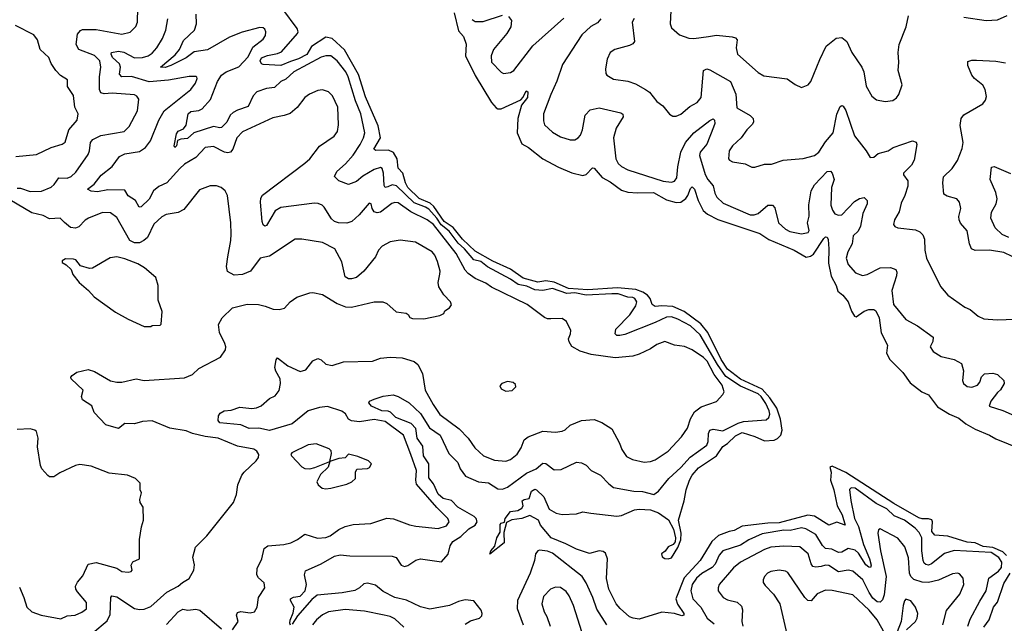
# Model space of a CAD drawing. Extents: x 2087054 to 2277909, y 548907 to 753496.
# Tile 305 of 444: x 2185760 to 2191887, y 681564 to 685320. Entities that reach past the tile are written whole.
import ezdxf

# ---------------------------------------------------------------- set-up
doc = ezdxf.new("R2010")
doc.units = 0

msp = doc.modelspace()

# ---------------------------------------------------------------- linework, layer by layer
at = {"layer": '0CON20XD'}
for points in [[(2185745, 684272.5), (2185765, 684271.2), (2185825, 684250.8), (2185895, 684252.7), (2185955, 684278.9), (2185974.6, 684295.4), (2186004, 684336), (2186055, 684334.7), (2186080.6, 684345), (2186109.3, 684370.7), (2186185, 684481.1), (2186194.7, 684505), (2186201.2, 684555), (2186214.4, 684575), (2186265, 684600.4), (2186409.2, 684625), (2186441.9, 684655), (2186493.6, 684753.6), (2186500.6, 684825), (2186489.2, 684845), (2186475, 684853.1), (2186335, 684863.3), (2186285, 684859.1), (2186264.4, 684865), (2186256.6, 684885), (2186257.2, 684965), (2186265.6, 685025.6), (2186258.2, 685065), (2186225, 685096.7), (2186127.5, 685135), (2186112.1, 685165), (2186119.7, 685230.3), (2186137.6, 685252.4), (2186151.4, 685258.6), (2186235, 685259.4), (2186395, 685230.6), (2186448.3, 685241.7), (2186483, 685277), (2186492.5, 685305), (2186495.5, 685395)], [(2188053.7, 682883.6), (2188014, 682885), (2187950, 682915), (2187933.3, 682935), (2187936.7, 682945), (2187965, 682959.4), (2188022.1, 682977.9), (2188084.3, 682985.7), (2188115, 682975.4), (2188184.3, 682935), (2188255, 682870), (2188310.1, 682780.1), (2188376.5, 682735), (2188430.6, 682620.6), (2188486, 682565), (2188501.8, 682525), (2188535, 682478.8), (2188615, 682444.7), (2188677.8, 682437.8), (2188735, 682401.1), (2188765, 682399.3), (2188795, 682410.2), (2188913.1, 682496.9), (2188974.8, 682525.2), (2189015, 682560.6), (2189035, 682558.5), (2189085, 682519.6), (2189129.7, 682520.3), (2189225, 682565.5), (2189255, 682563.1), (2189285, 682546.9), (2189317.1, 682515), (2189375, 682485.5), (2189425, 682430.9), (2189455, 682409.5), (2189582.5, 682385), (2189635, 682383.5), (2189705.3, 682364.7), (2189734.4, 682385), (2189798.8, 682465), (2189875, 682532.5), (2189932.5, 682597.5), (2190035, 682672.7), (2190043.6, 682695), (2190045.6, 682744.4), (2190055, 682765.4), (2190075, 682771.1), (2190135, 682761.9), (2190230, 682810), (2190265, 682820.3), (2190405, 682829.1), (2190422.7, 682845), (2190427.8, 682865), (2190424.7, 682885.3), (2190402.1, 682932.1), (2190375, 682974.5), (2190355, 682991.6), (2190245, 683039.8), (2190155, 683099.5), (2190103.3, 683173.3), (2189995, 683359.5), (2189933.8, 683415), (2189855, 683456.7), (2189815, 683470.2), (2189785, 683469.7), (2189715, 683436.1), (2189525, 683361.8), (2189495, 683353.9), (2189475, 683355.6), (2189465.5, 683365.5), (2189470.4, 683395), (2189556, 683484), (2189595, 683538.9), (2189599.4, 683565), (2189586.8, 683585), (2189575, 683590.8), (2189545, 683593.5), (2189485, 683613.1), (2189444.9, 683614.9), (2189285, 683605.9), (2189215, 683620.7), (2189165, 683616.6), (2189075, 683646.2), (2189014.5, 683635.5), (2188965, 683639.1), (2188915, 683662.2), (2188862.5, 683672.5), (2188815, 683704.8), (2188672, 683782), (2188629.7, 683815), (2188585, 683826.3), (2188527.3, 683895), (2188489.1, 683929.1), (2188433.1, 684005), (2188383.2, 684043.2), (2188355.5, 684085), (2188305, 684141), (2188285, 684154.2), (2188215, 684180), (2188105, 684286.2), (2188077.7, 684292.3), (2188050.3, 684279.7), (2188035, 684276.5), (2188027.4, 684287.4), (2188024.8, 684364.8), (2188015, 684394), (2188005, 684400), (2187965, 684388.2), (2187894.4, 684345.6), (2187855, 684312.9), (2187805, 684294.5), (2187745, 684317.5), (2187718, 684345), (2187733.1, 684375), (2187787.6, 684422.4), (2187835, 684477.8), (2187877.6, 684542.4), (2187899.7, 684585), (2187907.2, 684615), (2187882.4, 684735), (2187850, 684815), (2187804.7, 684965), (2187789.4, 684995), (2187735, 685064.5), (2187695, 685095.6), (2187665, 685095.4), (2187635, 685086.1), (2187465.3, 684994.7), (2187415, 684949.3), (2187384.4, 684935), (2187345, 684898.9), (2187295, 684891.8), (2187235, 684871.9), (2187213.6, 684846.4), (2187181.1, 684778.9), (2187115, 684757.8), (2187087.8, 684742.2), (2187070.5, 684725), (2187048.3, 684681.7), (2187015, 684649.3), (2187005, 684646.7), (2186965, 684656.4), (2186844.4, 684615.6), (2186805, 684580.7), (2186762.6, 684577.4), (2186742.3, 684567.7), (2186735.6, 684535), (2186724.4, 684524.4), (2186721.4, 684535), (2186735, 684610), (2186745, 684625.4), (2186778.3, 684641.7), (2186795, 684664.4), (2186807.5, 684735), (2186825, 684749.4), (2186875.3, 684754.7), (2186895, 684765.5), (2186947.3, 684822.7), (2186991.2, 684935), (2187015.2, 684974.8), (2187045, 684994.7), (2187124.1, 685025.9), (2187180.6, 685089.4), (2187210.3, 685149.7), (2187275, 685200), (2187288.6, 685221.4), (2187290.6, 685245), (2187285, 685261.2), (2187275, 685270), (2187255, 685272.5), (2187145, 685243.4), (2187065, 685212.3), (2186928.1, 685131.9), (2186845, 685119.2), (2186795, 685083.1), (2186700.6, 685035), (2186665, 685021.7), (2186636, 685025), (2186727.6, 685102.4), (2186753.8, 685135), (2186779.5, 685190.5), (2186847.5, 685255), (2186860.4, 685295), (2186858.9, 685355)], [(2191901.4, 681985), (2191877.9, 682007.8), (2191815, 682034.6), (2191755, 682041), (2191705, 682064.2), (2191655, 682067.7), (2191535, 682106.7), (2191455, 682111.8), (2191436.3, 682135), (2191441.2, 682195), (2191436.9, 682206.9), (2191415, 682214.6), (2191376.5, 682213.5), (2191355, 682220), (2191199.4, 682309.4), (2190901.3, 682501.3), (2190815, 682540.6), (2190801.9, 682535), (2190809.6, 682505), (2190806, 682455), (2190826.5, 682393.5), (2190846.2, 682295), (2190877.7, 682237.7), (2190896.7, 682173.3), (2190845, 682192.7), (2190795, 682173.8), (2190705, 682229.5), (2190665, 682236.4), (2190485, 682189), (2190415, 682187.3), (2190255, 682169), (2190205, 682140.6), (2190175, 682135.3), (2190109.5, 682110.5), (2190066.4, 682073.6), (2189994.2, 681955), (2189895, 681845.8), (2189842.1, 681715), (2189853.2, 681683.2), (2189892.4, 681625), (2189892, 681615), (2189880.5, 681609.5), (2189835, 681623.8), (2189755, 681632.7), (2189615, 681590), (2189576.7, 681595), (2189555, 681604.4), (2189496.4, 681655), (2189471.1, 681685), (2189425.3, 681775), (2189412.2, 681842.2), (2189417.7, 681965), (2189405, 682000.8), (2189390.8, 682010.8), (2189365, 682014.6), (2189305, 681998.6), (2189224.5, 682024.5), (2189159.2, 682059.1), (2189067.3, 682095), (2189000.8, 682175), (2188989.2, 682205), (2188935, 682234.5), (2188885, 682215.3), (2188821.5, 682208.5), (2188788.3, 682191.7), (2188772.3, 682127.7), (2188773.9, 682065), (2188685, 681993.3), (2188692, 682015), (2188717, 682043), (2188728.8, 682095), (2188748.9, 682131.1), (2188750.6, 682179.4), (2188755, 682186.7), (2188776.7, 682193.3), (2188780.8, 682215), (2188815, 682260), (2188860, 682265), (2188885, 682280), (2188893.3, 682295), (2188887.5, 682325), (2188900, 682335), (2188929.3, 682340.7), (2188944, 682385), (2188965, 682398.1), (2188976, 682395), (2189020.5, 682350.5), (2189054.2, 682274.2), (2189098.3, 682248.3), (2189135, 682240), (2189225, 682244), (2189265, 682256.7), (2189315, 682250), (2189475, 682230), (2189505, 682235.5), (2189585, 682269.5), (2189615, 682274.5), (2189685, 682268.7), (2189735, 682250.4), (2189797.6, 682207.6), (2189828.8, 682148.8), (2189841.6, 682095), (2189838.7, 682071.3), (2189825.7, 682054.3), (2189795, 682040.3), (2189777, 682013), (2189753.1, 681995), (2189758.2, 681978.2), (2189775, 681967.3), (2189794.6, 681964.6), (2189815, 681970.8), (2189856.2, 682035), (2189875, 682083.3), (2189876, 682125), (2189860, 682205), (2189895.8, 682325), (2189906.4, 682395), (2189927.4, 682455), (2189945, 682485.4), (2189985, 682531.4), (2190096, 682605), (2190135.5, 682664.5), (2190165, 682682.8), (2190215, 682729.6), (2190255, 682750.4), (2190335, 682726.9), (2190395, 682700), (2190455, 682702.8), (2190475, 682712.7), (2190496.7, 682735), (2190505.7, 682765), (2190495.2, 682835), (2190471.7, 682901.7), (2190427.7, 682967.7), (2190379.8, 683019.8), (2190245, 683082.6), (2190165, 683144.8), (2190125, 683205.8), (2190043.1, 683373.1), (2189998.3, 683428.3), (2189894.7, 683504.7), (2189825, 683534.6), (2189755, 683539.8), (2189714, 683535), (2189696.7, 683546.7), (2189683.2, 683585), (2189666.2, 683605), (2189636.8, 683625), (2189595, 683640.7), (2189480.8, 683650.8), (2189295, 683638.4), (2189175, 683648), (2189085, 683686.6), (2189035, 683694.2), (2188985, 683686.1), (2188892.4, 683712.4), (2188815, 683766.6), (2188705, 683817), (2188595, 683880.5), (2188514.9, 683954.9), (2188457, 684027), (2188401.1, 684065), (2188337.1, 684157.1), (2188315, 684179.3), (2188245, 684208.3), (2188175.9, 684275), (2188160, 684305), (2188145, 684365.6), (2188115.2, 684395.2), (2188108.9, 684455), (2188085, 684494), (2188055, 684507.5), (2187976.9, 684506.9), (2187964, 684514), (2188005.2, 684585), (2187990, 684660), (2187911.1, 684841.1), (2187869.1, 684979.1), (2187781.6, 685131.6), (2187705, 685203.6), (2187665, 685211.5), (2187576.5, 685153.5), (2187545.9, 685104.1), (2187495, 685075.8), (2187445, 685060.5), (2187385, 685034.8), (2187275, 685042.2), (2187265, 685045.6), (2187255.5, 685065), (2187265, 685082.5), (2187301.8, 685098.2), (2187365, 685108.8), (2187389.5, 685120.5), (2187489.1, 685235), (2187492.5, 685245), (2187486.7, 685265), (2187397.8, 685385)], [(2188462.9, 685362.9), (2188491, 685251), (2188521.6, 685215), (2188537.4, 685167.4), (2188534.7, 685095), (2188595, 684972.9), (2188695.2, 684805.2), (2188725, 684770.9), (2188735, 684764.5), (2188755, 684764.5), (2188877.6, 684822.4), (2188892.9, 684837.1), (2188912.5, 684877.5), (2188921.2, 684871.2), (2188919.6, 684835), (2188881.8, 684788.2), (2188859.1, 684705), (2188856.5, 684615), (2188885, 684547.1), (2188925.7, 684525), (2189014.7, 684454.7), (2189111.9, 684401.9), (2189195, 684366.5), (2189265, 684351.4), (2189285, 684356), (2189325, 684397.5), (2189335, 684395.7), (2189385, 684338), (2189435, 684310.7), (2189505, 684258.4), (2189545, 684247.2), (2189605, 684241.6), (2189705, 684244.7), (2189785, 684198.4), (2189845, 684181.6), (2189875, 684185.3), (2189905, 684206.9), (2189918.6, 684225), (2189935, 684270.6), (2189945, 684280), (2189959.6, 684265), (2189981.8, 684195), (2190013.3, 684133.3), (2190039.6, 684109.6), (2190105, 684076.6), (2190365, 683990), (2190422.5, 683952.5), (2190580, 683885), (2190655, 683842.7), (2190680.8, 683849.2), (2190698.7, 683861.3), (2190765, 683958.6), (2190775, 683969.2), (2190785, 683966), (2190791.2, 683951.2), (2190794.6, 683895), (2190793.1, 683805), (2190810, 683725), (2190841.2, 683665), (2190850.2, 683630.2), (2190881.9, 683605), (2190915.6, 683565), (2190935.4, 683505.4), (2190955, 683476), (2190965, 683471.2), (2191015, 683505.8), (2191043.2, 683516.8), (2191075, 683517.1), (2191088.6, 683508.6), (2191107.9, 683465), (2191121.5, 683371.5), (2191159.4, 683295), (2191153.5, 683245), (2191175, 683205.7), (2191255, 683124.5), (2191301, 683061), (2191374.2, 683005), (2191415, 682985.7), (2191471.3, 682911.3), (2191545.2, 682865.2), (2191605, 682841.1), (2191647.5, 682805), (2191705, 682771.8), (2191795, 682734.7), (2191835, 682710.6), (2192055, 682622.3)], [(2188575, 685320.8), (2188595, 685308.9), (2188645, 685307.9), (2188765, 685348.9)], [(2188800.8, 685340.8), (2188819.4, 685315), (2188816.9, 685275), (2188791.1, 685235), (2188708, 685135), (2188692.9, 685095), (2188695.8, 685055), (2188755, 684993.3), (2188770, 684985), (2188815, 684990.6), (2188835, 685003.1), (2188952.3, 685157.7), (2189145, 685329.1)], [(2189812.2, 685375), (2189808.6, 685295), (2189815, 685270), (2189865, 685225.8), (2189924.4, 685204.4), (2189955, 685202.2), (2190046.5, 685216.5), (2190096, 685224), (2190194.4, 685214.4), (2190215, 685207.5), (2190223.9, 685193.9), (2190218.1, 685145), (2190226.9, 685105), (2190355, 684991.2), (2190390.9, 684970.9), (2190535, 684951.2), (2190585, 684916), (2190625, 684897.5), (2190667.5, 684915), (2190683.3, 684935), (2190738.2, 685071.8), (2190779.4, 685155), (2190841.2, 685205), (2190875, 685208.6), (2190907.5, 685185), (2190938.5, 685115), (2191000.8, 685025), (2191012.5, 684995), (2191026.8, 684906.8), (2191063.4, 684843.4), (2191092.4, 684822.4), (2191145, 684810.6), (2191193.2, 684816.8), (2191215.6, 684834.4), (2191230.8, 684855), (2191250.5, 684915), (2191226.7, 685005), (2191231.1, 685055), (2191226.7, 685115), (2191233.6, 685166.4), (2191276.9, 685275), (2191290, 685345)], [(2191635.7, 685335.7), (2191775, 685314.4), (2191845, 685319.5), (2191905, 685346.4)], [(2185735, 684467.8), (2185865, 684480.6), (2185955, 684524.4), (2186025, 684545.8), (2186043, 684557), (2186066.4, 684635), (2186116.7, 684695), (2186123.1, 684735), (2186103.3, 684775), (2186095, 684847.5), (2186057.5, 684905), (2186057.5, 684945), (2186013.3, 684973.3), (2185984.6, 685004.6), (2185956.6, 685046.6), (2185941.1, 685085), (2185887.5, 685135), (2185871.2, 685195), (2185848.5, 685225), (2185734.2, 685285)], [(2187232.5, 682905), (2187262.3, 682917.7), (2187315, 682962), (2187350.3, 682979.7), (2187375, 683012.5), (2187382.9, 683055), (2187380.6, 683085), (2187353.2, 683133.2), (2187347.3, 683155), (2187355, 683202.5), (2187364, 683216), (2187429.2, 683165), (2187505, 683130.6), (2187539.6, 683140.4), (2187585, 683197.1), (2187615, 683212.5), (2187635, 683204.2), (2187665.5, 683175.5), (2187705, 683167.8), (2187775, 683191.1), (2187955, 683195.7), (2188005, 683213.1), (2188065, 683220), (2188140, 683215), (2188215, 683192.9), (2188237.1, 683175), (2188267.2, 683117.2), (2188283.3, 683015), (2188333.8, 682925), (2188375, 682863.5), (2188495, 682774.4), (2188550.8, 682715), (2188592.9, 682655), (2188645.5, 682605.5), (2188715, 682578.9), (2188785, 682573.1), (2188815, 682582.5), (2188855, 682616), (2188880.6, 682655), (2188900, 682705), (2188925, 682723.1), (2189015, 682760), (2189095, 682753.5), (2189135, 682759.4), (2189155, 682768.6), (2189185, 682796.9), (2189255, 682825.7), (2189335, 682832), (2189382.7, 682812.7), (2189445, 682773.3), (2189493.1, 682685), (2189507.5, 682645), (2189535, 682602.5), (2189572.6, 682582.6), (2189645, 682565.7), (2189685, 682570), (2189715, 682581.1), (2189795.8, 682635), (2189878.1, 682725), (2189915, 682778), (2189933.4, 682836.6), (2189959.5, 682880.5), (2189999.8, 682910.2), (2190095.4, 682944.6), (2190135, 682988), (2190143.1, 683005), (2190130.4, 683045), (2190081.8, 683111.8), (2190038.8, 683195), (2190015, 683218.5), (2189944.2, 683265), (2189896.5, 683286.5), (2189835, 683293.8), (2189775, 683316.9), (2189725, 683298.1), (2189685, 683271.9), (2189615, 683239.4), (2189575, 683227.1), (2189465, 683215.8), (2189316.3, 683236.3), (2189247.8, 683257.8), (2189196.4, 683286.4), (2189180, 683315), (2189176, 683335), (2189188, 683365), (2189188.8, 683385), (2189162.7, 683442.7), (2189135, 683460), (2189065, 683459.2), (2189045, 683459.2), (2189025, 683467.5), (2188917.9, 683547.9), (2188695.8, 683655.8), (2188661.1, 683681.1), (2188595, 683710.4), (2188550.3, 683740.3), (2188531.2, 683761.2), (2188477, 683865), (2188335, 684044.8), (2188295, 684073.8), (2188193.4, 684123.4), (2188115, 684181.3), (2188095, 684183.3), (2188075, 684176.7), (2188005, 684123.2), (2187985, 684118.5), (2187965.4, 684125.4), (2187954.2, 684145), (2187948, 684175), (2187935, 684178.8), (2187872.9, 684105), (2187825.7, 684065), (2187795, 684053.2), (2187744.4, 684055.6), (2187719.2, 684065), (2187700.5, 684080.5), (2187655, 684153.8), (2187642, 684165), (2187616.9, 684176.9), (2187595, 684179.1), (2187385, 684152.1), (2187350.2, 684129.8), (2187295, 684040), (2187285, 684036), (2187275, 684043.8), (2187268.9, 684065), (2187257.5, 684185), (2187260.7, 684209.3), (2187271.4, 684228.6), (2187535, 684427.1), (2187565.7, 684455), (2187625, 684532.5), (2187717.5, 684595), (2187736.6, 684623.4), (2187744.4, 684665), (2187740, 684775), (2187705.4, 684845.4), (2187682.1, 684872.1), (2187645, 684884.3), (2187615, 684880), (2187563, 684857), (2187534, 684835), (2187486.3, 684773.7), (2187443.2, 684736.8), (2187405, 684722.9), (2187335, 684710), (2187147, 684623), (2187111.5, 684585), (2187087.2, 684515), (2187072.5, 684495), (2187055, 684491.1), (2187035, 684496.6), (2186965, 684530.4), (2186915, 684524.4), (2186855, 684463.3), (2186785, 684420.4), (2186755.5, 684395), (2186675, 684305.6), (2186625, 684281.8), (2186592.5, 684255), (2186566.3, 684203.7), (2186515, 684156.2), (2186504.2, 684154.2), (2186480, 684195), (2186435, 684224), (2186415, 684258.8), (2186307.7, 684262.3), (2186245, 684248.8), (2186205, 684252.5), (2186182, 684265), (2186222.6, 684297.4), (2186266.7, 684353.3), (2186335, 684406.7), (2186380.7, 684469.3), (2186415, 684486.2), (2186505, 684499.6), (2186543.6, 684525), (2186573.4, 684566.6), (2186625.3, 684695), (2186658, 684752), (2186825.3, 684884.7), (2186854.2, 684925), (2186863.8, 684955), (2186863, 684963), (2186855, 684966.7), (2186815, 684967.5), (2186686.2, 684943.8), (2186565, 684932.9), (2186455, 684966.7), (2186395, 684964.7), (2186381.8, 684981.8), (2186386.4, 685025), (2186381.6, 685045), (2186337.4, 685085), (2186328.4, 685105), (2186331.5, 685115), (2186375, 685124.3), (2186407.9, 685117.9), (2186475, 685082), (2186525, 685084.2), (2186560, 685095), (2186585, 685112.5), (2186612.2, 685145), (2186647.8, 685202.2), (2186669.6, 685255), (2186681.2, 685325)], [(2189376.7, 685325), (2189355, 685300), (2189315, 685278.7), (2189257.1, 685225), (2189137.8, 685042.2), (2189103.3, 684936.7), (2189064.5, 684855), (2189020, 684735), (2189018.8, 684691.2), (2189025, 684666.2), (2189075, 684620.6), (2189125, 684591.9), (2189185, 684572.9), (2189215, 684572), (2189236, 684585), (2189249.1, 684600.9), (2189262.7, 684635), (2189278.8, 684725), (2189310.9, 684759.1), (2189365, 684770.8), (2189501.5, 684741.5), (2189512.5, 684732.5), (2189514.4, 684715), (2189472.1, 684645), (2189454.7, 684585), (2189470.5, 684455), (2189484.4, 684425), (2189505, 684406.7), (2189545, 684386.4), (2189765, 684315.8), (2189815, 684308.5), (2189835.3, 684314.7), (2189849.6, 684335), (2189854.4, 684405), (2189874.4, 684495), (2189903.4, 684555), (2189954.6, 684615.4), (2190055, 684693.5), (2190075, 684702.5), (2190084, 684695), (2190085.5, 684675), (2190078, 684652), (2190036.2, 684545), (2189994.6, 684495), (2189990.3, 684475), (2190025, 684357.1), (2190041.8, 684325), (2190075.7, 684285.7), (2190085, 684241.2), (2190098.2, 684215), (2190137.6, 684177.6), (2190305, 684104.7), (2190330, 684105), (2190355, 684114.6), (2190415, 684166.5), (2190445, 684166.7), (2190459.2, 684149.2), (2190481.5, 684055), (2190525, 684015.5), (2190553, 684003), (2190625, 683987.9), (2190667.5, 683995), (2190672.7, 684007.3), (2190662.2, 684055), (2190672.9, 684097.1), (2190671.5, 684168.5), (2190685, 684255.8), (2190705, 684291.5), (2190783.8, 684376.2), (2190805, 684378.1), (2190816.2, 684365), (2190827.9, 684325), (2190811.3, 684275), (2190808.2, 684165), (2190816.9, 684135), (2190832.9, 684112.9), (2190855, 684102.8), (2190876.7, 684105), (2190955, 684189.6), (2190985, 684207.5), (2191015, 684213.1), (2191034.3, 684194.3), (2191034.4, 684175), (2191006.2, 684113.8), (2190992.8, 684035), (2190976.9, 684005), (2190946.9, 683975), (2190941.1, 683925), (2190914, 683875), (2190903.9, 683835), (2190915, 683797.5), (2190960.8, 683745), (2191005, 683728.9), (2191033.8, 683735), (2191115, 683776.1), (2191177.9, 683777.9), (2191211.2, 683765), (2191218.8, 683748.8), (2191215.7, 683725.7), (2191187.3, 683635), (2191197.2, 683547.2), (2191274.7, 683454.7), (2191345.9, 683415.9), (2191444.2, 683345), (2191442.4, 683317.6), (2191425.8, 683285), (2191444.4, 683254.4), (2191495, 683223.1), (2191575, 683205.8), (2191620.3, 683180.3), (2191634, 683135), (2191626.2, 683075), (2191633.8, 683055), (2191655, 683036.7), (2191685, 683033.3), (2191720, 683045), (2191735.8, 683065), (2191745, 683097.5), (2191764.1, 683115.9), (2191815, 683121.2), (2191845, 683112.5), (2191883.3, 683075), (2191886.2, 683055), (2191864.1, 683015.9), (2191845, 683000), (2191802.9, 682945), (2191793.8, 682915), (2191877.4, 682887.4), (2191985, 682840)], [(2189583.1, 685326.9), (2189572.2, 685305), (2189585.4, 685184.6), (2189575, 685170.8), (2189555, 685160), (2189462.5, 685135), (2189435, 685116.7), (2189416, 685075), (2189406.2, 685015), (2189407.5, 684985), (2189413.9, 684973.9), (2189455, 684950), (2189545, 684938), (2189591.7, 684921.7), (2189655, 684885.7), (2189678.9, 684868.9), (2189725, 684812), (2189761.2, 684785), (2189803, 684733), (2189825, 684720), (2189845, 684719.2), (2189875, 684731.4), (2189930.2, 684779.8), (2189975, 684805.7), (2190000.5, 684835), (2190015.7, 685004.3), (2190035, 685014.2), (2190055, 685008.5), (2190182.5, 684935), (2190215.7, 684855.7), (2190222.4, 684772.4), (2190305, 684724.6), (2190324.5, 684705), (2190326.7, 684685), (2190319.8, 684670.2), (2190284.3, 684635), (2190250, 684585), (2190195, 684535.8), (2190174.2, 684505), (2190170.8, 684455), (2190176.2, 684445), (2190195, 684435.7), (2190275, 684423.8), (2190315, 684403.3), (2190335, 684403.3), (2190395, 684420), (2190438.3, 684421.7), (2190510, 684445), (2190635, 684456.7), (2190706, 684474), (2190731.9, 684495), (2190775, 684560.6), (2190822.7, 684615), (2190845, 684732.5), (2190865, 684780), (2190875, 684786.2), (2190885, 684781.2), (2190900.8, 684755), (2190955, 684596.9), (2191028, 684505), (2191052.9, 684462.9), (2191075, 684464.3), (2191103, 684487), (2191165, 684503.8), (2191195, 684525.5), (2191315, 684566), (2191338.3, 684558.3), (2191343.3, 684543.3), (2191326.7, 684445), (2191308.6, 684415), (2191260, 684365), (2191260, 684355), (2191287, 684317), (2191285.7, 684285), (2191268.6, 684225), (2191245, 684177.5), (2191232, 684125), (2191203.3, 684075), (2191197.5, 684045), (2191205, 684033.3), (2191223.9, 684023.9), (2191335, 684012), (2191360.5, 684000.5), (2191380.5, 683980.5), (2191390, 683955), (2191391.9, 683885), (2191403.5, 683835), (2191490.6, 683660.6), (2191535, 683606.2), (2191641.3, 683531.3), (2191675, 683516), (2191724.3, 683474.3), (2191758.8, 683458.8), (2191843.1, 683453.1), (2191955, 683456)], [(2191935, 683845.4), (2191885, 683870.5), (2191795, 683885.6), (2191705, 683883.1), (2191683.8, 683895), (2191670, 683925), (2191655.6, 684005.6), (2191614.4, 684054.4), (2191605.8, 684075), (2191604.3, 684095), (2191615.8, 684145.8), (2191608.8, 684185), (2191592.5, 684205), (2191531.2, 684221.2), (2191511.2, 684235), (2191504.3, 684305), (2191507.9, 684342.1), (2191562, 684395), (2191596.5, 684443.5), (2191625, 684517.5), (2191631.4, 684555), (2191612.4, 684662.4), (2191619.4, 684705), (2191635, 684727.8), (2191752.7, 684797.3), (2191770, 684820), (2191777, 684843), (2191768.5, 684885), (2191753.4, 684913.4), (2191700.6, 684955), (2191685.6, 684975), (2191660.8, 685035), (2191660.7, 685059.3), (2191685, 685068), (2191715, 685069.2), (2191835, 685062.9), (2191895, 685052.5)], [(2191915, 683965.2), (2191873.8, 683983.8), (2191829.7, 684025), (2191804.2, 684085), (2191807.5, 684122.5), (2191836.9, 684175), (2191842.9, 684205), (2191834.7, 684245), (2191798.5, 684325), (2191808.3, 684401.7), (2191825, 684407.5), (2191925, 684362.5)], [(2186215.4, 681505), (2186305, 681578.9), (2186322.3, 681617.7), (2186326.8, 681723.2), (2186333.3, 681735), (2186365, 681728.5), (2186475, 681656.5), (2186505, 681649.1), (2186535, 681650.5), (2186575, 681667.8), (2186675, 681757.5), (2186745, 681794.2), (2186772.1, 681817.9), (2186815, 681842.5), (2186843.5, 681895), (2186846.6, 681926.6), (2186836.7, 681975), (2186853, 682037), (2186925, 682108), (2187089.7, 682315), (2187109.7, 682365), (2187116.5, 682425), (2187142.3, 682485), (2187156.4, 682505), (2187232.2, 682575), (2187245.6, 682595), (2187247.5, 682615), (2187236.2, 682635), (2187216.8, 682646.8), (2187116.1, 682666.1), (2186995, 682715.9), (2186915, 682725.9), (2186835, 682745.3), (2186795, 682761.3), (2186695, 682778.6), (2186585, 682823.3), (2186525, 682819.5), (2186475, 682805.5), (2186415, 682807.3), (2186375, 682775.6), (2186295, 682798.8), (2186223.8, 682875), (2186207.7, 682917.7), (2186150, 682955), (2186144.4, 682975), (2186154.2, 683015), (2186079.2, 683085), (2186077.1, 683095), (2186085.7, 683105), (2186115, 683126.2), (2186185, 683143.3), (2186225, 683131.2), (2186325, 683072), (2186363.9, 683063.9), (2186395, 683064.3), (2186484.7, 683084.7), (2186535, 683075.2), (2186785, 683092.2), (2186835, 683112.9), (2186875, 683148.5), (2187009.5, 683220.5), (2187040, 683265), (2187042, 683285), (2187035.7, 683305.7), (2187003, 683373), (2186997, 683423), (2187018.9, 683465), (2187085, 683527.8), (2187175, 683549.4), (2187245, 683548.1), (2187288.3, 683538.3), (2187337.7, 683517.7), (2187375, 683516.2), (2187406.7, 683525), (2187443.8, 683565), (2187485, 683594), (2187565, 683620), (2187585, 683622), (2187645, 683610), (2187735, 683554), (2187786.4, 683533.6), (2187825, 683531.2), (2187965, 683563.8), (2188020, 683565), (2188045, 683553.3), (2188101.7, 683501.7), (2188165, 683493.3), (2188177.5, 683485), (2188187, 683467), (2188205, 683460), (2188275, 683458.8), (2188375, 683478.8), (2188399.3, 683490.7), (2188405, 683507.5), (2188435, 683527.5), (2188446.7, 683545), (2188440, 683565), (2188398.3, 683608.3), (2188367.9, 683657.9), (2188364.4, 683685), (2188374.4, 683735.6), (2188377.1, 683755), (2188360, 683815), (2188343.1, 683855), (2188327.5, 683875), (2188223.3, 683935), (2188128.3, 683948.3), (2188065, 683938.6), (2188015, 683910), (2187992.9, 683885), (2187975, 683844), (2187901.2, 683755), (2187855, 683716.7), (2187825, 683706.7), (2187805, 683707.5), (2187785, 683720), (2187763.9, 683813.9), (2187720, 683895), (2187645, 683934.4), (2187515, 683954.3), (2187475, 683954.3), (2187315, 683848.6), (2187256, 683835), (2187196, 683755), (2187146.1, 683733.9), (2187095, 683730.9), (2187052.6, 683752.6), (2187047.5, 683785), (2187056, 683844), (2187074.6, 683945), (2187076.2, 683985), (2187074.4, 684055), (2187054, 684225), (2187038.8, 684255), (2187013.3, 684275), (2186985.5, 684285.5), (2186944.4, 684285.6), (2186879.1, 684260.9), (2186782, 684138), (2186745, 684121.2), (2186671.9, 684108.1), (2186645, 684093.6), (2186595, 684046.9), (2186555.8, 683964.2), (2186533.3, 683945), (2186505, 683932.1), (2186475, 683930.6), (2186445, 683946), (2186365, 684088.5), (2186325, 684117.3), (2186275, 684119.6), (2186188.8, 684085), (2186167.6, 684072.4), (2186128.3, 684031.7), (2186107.5, 684022.5), (2186075, 684027.7), (2186039, 684059), (2186011.2, 684085), (2185945, 684081.8), (2185905, 684101), (2185835, 684118.5), (2185698.1, 684198.1)], [(2186575, 683410), (2186583.6, 683416.4), (2186635, 683420), (2186640, 683425), (2186646.1, 683503.9), (2186621.2, 683575), (2186621.2, 683665), (2186606.7, 683715), (2186536.7, 683775), (2186495, 683800), (2186415, 683832.5), (2186365, 683844.2), (2186322.1, 683837.9), (2186213, 683773), (2186195, 683772.5), (2186138.3, 683788.3), (2186110, 683825), (2186095, 683830), (2186045, 683832.5), (2186025, 683820), (2186025, 683810), (2186050, 683795), (2186080, 683765), (2186090, 683735), (2186130, 683685), (2186187.5, 683635), (2186222.5, 683595), (2186355, 683500), (2186435, 683456.7), (2186535, 683410), (2186575, 683410)], [(2188785, 683007.5), (2188825, 683013.3), (2188847.5, 683035), (2188845, 683050), (2188831.7, 683061.7), (2188795, 683067.5), (2188760, 683055), (2188748.3, 683041.7), (2188755, 683022.5), (2188785, 683007.5)], [(2187085, 681522.9), (2187120, 681575), (2187108.8, 681615), (2187115, 681630), (2187135, 681636.9), (2187195, 681628.5), (2187220, 681635), (2187236.9, 681665), (2187245.7, 681725), (2187284.5, 681785), (2187281.9, 681815), (2187246.8, 681846.8), (2187236.2, 681865), (2187238, 681905), (2187266.7, 681965), (2187281.5, 682028.5), (2187305, 682046.5), (2187403.3, 682055), (2187447.1, 682065), (2187488.5, 682085), (2187535, 682118.9), (2187612.5, 682092.5), (2187665, 682097.3), (2187691.7, 682108.3), (2187745, 682148.2), (2187785, 682166.2), (2187835, 682177.5), (2187945, 682185.6), (2188045, 682217.5), (2188085, 682213.1), (2188185, 682175.5), (2188225, 682167.3), (2188365, 682154.5), (2188415, 682170.6), (2188431.4, 682195), (2188424.4, 682215), (2188354.7, 682284.7), (2188229.5, 682429.5), (2188224.7, 682455), (2188229.3, 682515), (2188192.9, 682615), (2188148.9, 682735), (2188035, 682819.3), (2187965, 682831.5), (2187875, 682816.5), (2187825, 682824.6), (2187805, 682833.5), (2187786.4, 682866.4), (2187765, 682884.1), (2187675, 682912.6), (2187626.1, 682906.1), (2187555.6, 682885), (2187455, 682805.7), (2187315, 682762.8), (2187248.1, 682778.1), (2187186.9, 682776.9), (2187135, 682797.8), (2187005, 682811.9), (2186994.4, 682825), (2186996.1, 682853.9), (2187008.3, 682871.7), (2187032.5, 682885), (2187075, 682890), (2187130.7, 682909.3), (2187205, 682900), (2187232.5, 682905)], [(2187445, 681552.9), (2187440, 681565), (2187442.7, 681582.7), (2187461.7, 681628.3), (2187467.3, 681665), (2187444.7, 681704.7), (2187444.5, 681715), (2187463.1, 681726.9), (2187505, 681731.6), (2187536.8, 681765), (2187544.7, 681804.7), (2187532.1, 681865), (2187538.9, 681891.1), (2187635, 681933.8), (2187718.1, 681981.9), (2187755, 681990.6), (2187815, 681983.3), (2188077.9, 681982.1), (2188103.4, 681973.4), (2188134, 681925), (2188155, 681918), (2188175, 681924), (2188224, 681956), (2188255, 681963.9), (2188385, 681945.7), (2188425.5, 681994.5), (2188438, 682045), (2188455, 682072), (2188505.8, 682104.2), (2188555, 682150.5), (2188593.8, 682175), (2188606.8, 682195), (2188600.6, 682215), (2188587.9, 682227.9), (2188486.8, 682286.8), (2188447, 682327), (2188395, 682341.3), (2188365, 682366.2), (2188335, 682432.4), (2188305, 682468.1), (2188305.1, 682555.1), (2188273.5, 682605), (2188267.6, 682665), (2188233.7, 682715), (2188224.7, 682775), (2188196.9, 682806.9), (2188100, 682845), (2188067.6, 682877.6), (2188053.7, 682883.6)], [(2185757.9, 681787.9), (2185786, 681725), (2185804.3, 681664.3), (2185835, 681634.2), (2185894.4, 681614.4), (2186015, 681592), (2186055, 681610), (2186105, 681614.3), (2186146.8, 681633.2), (2186175.9, 681654.1), (2186176.1, 681693.9), (2186118.6, 681758.6), (2186108.9, 681775), (2186106.7, 681795), (2186119.5, 681820.5), (2186152, 681858), (2186185, 681931.4), (2186235, 681942.9), (2186365, 681905.8), (2186395, 681886.7), (2186435, 681882), (2186453.8, 681886.2), (2186458.8, 681895), (2186453.3, 681925), (2186464.1, 681945.9), (2186506, 681965), (2186506, 682085), (2186517, 682163), (2186530, 682205), (2186527.3, 682287.3), (2186510, 682315), (2186507.5, 682335), (2186517.5, 682375), (2186510, 682395), (2186510, 682435), (2186480, 682465), (2186430, 682485), (2186317.3, 682497.3), (2186205, 682542), (2186135, 682551.2), (2186107.5, 682545), (2186009.7, 682500.3), (2185972.5, 682475), (2185945.9, 682475.9), (2185935, 682483.8), (2185898.6, 682525), (2185889.4, 682545), (2185870.9, 682660.9), (2185875.7, 682715.7), (2185865, 682756.7), (2185855, 682766), (2185825, 682774), (2185745, 682770)], [(2187665, 682400), (2187695, 682403.8), (2187795, 682428.8), (2187826.7, 682445), (2187850, 682465), (2187850, 682505), (2187857, 682523), (2187925, 682527.5), (2187936.4, 682533.6), (2187950, 682555), (2187930, 682575), (2187865, 682602.5), (2187805, 682616.7), (2187785, 682592.5), (2187745, 682590), (2187690, 682570), (2187699.5, 682620.5), (2187697.3, 682637.3), (2187685, 682648.8), (2187605, 682680), (2187555, 682673.8), (2187453.3, 682625), (2187446.7, 682615), (2187451.2, 682605), (2187515, 682538), (2187535, 682526.9), (2187565, 682525.6), (2187597.1, 682532.9), (2187690, 682570), (2187678.8, 682535), (2187630.8, 682489.2), (2187609.2, 682445), (2187616.2, 682425), (2187642.5, 682405), (2187665, 682400)], [(2191659.2, 681545), (2191675, 681588.6), (2191735, 681700.4), (2191773.6, 681765), (2191791.5, 681845), (2191851.2, 681888.8), (2191868.9, 681911.1), (2191870.9, 681945), (2191852.6, 681972.6), (2191805, 682004.1), (2191575, 682016.7), (2191515, 681997.9), (2191435, 681933.1), (2191415, 681926), (2191398.9, 681928.9), (2191388, 681938), (2191381.4, 681955), (2191373, 682015), (2191373, 682095), (2191357.9, 682127.9), (2191332, 682155), (2191265, 682205.2), (2191202, 682232), (2191156.9, 682275), (2191090.1, 682310.1), (2190959.4, 682405), (2190935, 682407.5), (2190923.4, 682396.6), (2190932.7, 682327.3), (2190954.8, 682215), (2190979.5, 682165), (2191009.8, 682055), (2191048.1, 681965), (2191058.8, 681925), (2191055, 681911.8), (2191045, 681912.2), (2191025, 681926.7), (2190979.7, 681999.7), (2190959.4, 682019.4), (2190915, 682030), (2190875, 682007.3), (2190855, 682003.5), (2190814.3, 682024.3), (2190775, 682029.3), (2190755, 682047.9), (2190715.2, 682115.2), (2190651.4, 682151.4), (2190625, 682156.9), (2190555, 682141.5), (2190515, 682142.2), (2190380.4, 682119.6), (2190297.4, 682082.6), (2190245, 682050.2), (2190135, 682014), (2190111.8, 681988.2), (2190087.7, 681932.3), (2190068.8, 681911.2), (2190005, 681873.9), (2189972.2, 681845), (2189944.8, 681805), (2189935.8, 681765), (2189948.9, 681715), (2189997.8, 681665), (2190037.9, 681595), (2190081.1, 681561.1)], [(2191504.6, 681555), (2191527.5, 681642.5), (2191609.5, 681745), (2191635.6, 681805), (2191631.4, 681845), (2191608.8, 681871.2), (2191595, 681875.6), (2191565, 681871.9), (2191477, 681833), (2191415, 681816.5), (2191375, 681820.2), (2191325, 681836.2), (2191305.7, 681855), (2191296.5, 681875), (2191291.8, 681971.8), (2191268.8, 682038.8), (2191223.5, 682093.5), (2191115, 682152), (2191104.3, 682145.7), (2191100.6, 682125), (2191116.6, 682015), (2191151, 681855), (2191139.2, 681740.8), (2191129.4, 681710.6), (2191115.3, 681694.7), (2191095, 681697.8), (2191069, 681719), (2191045.2, 681755), (2191007.1, 681835), (2190945, 681887.9), (2190915, 681894.6), (2190855, 681884.7), (2190795, 681922.6), (2190775, 681924.7), (2190747, 681917), (2190715, 681912.8), (2190695, 681917.5), (2190684.3, 681934.3), (2190667.1, 681995), (2190615, 682038.8), (2190515, 682043.5), (2190435, 682036.4), (2190395, 682022.4), (2190245.7, 681944.3), (2190201.2, 681908.8), (2190113.1, 681805), (2190105.6, 681785), (2190107.1, 681765), (2190138, 681725), (2190165, 681710), (2190225, 681694.5), (2190251.2, 681671.2), (2190257.8, 681647.8), (2190254.5, 681575), (2190259.4, 681545)], [(2189413.8, 681555), (2189351, 681651), (2189326.7, 681725), (2189285.8, 681815.8), (2189260.5, 681855), (2189075, 681999.6), (2189045, 682013.1), (2188995, 682019.4), (2188984, 682015), (2188969.2, 681995), (2188963.3, 681955), (2188936.2, 681875), (2188858, 681705), (2188856.6, 681655), (2188893.4, 681555)], [(2191145, 681496), (2191096.5, 681585), (2191047.1, 681645), (2190945, 681741.5), (2190815, 681767.9), (2190775, 681769.6), (2190722.9, 681747.1), (2190685, 681704.4), (2190665, 681705.6), (2190645, 681724.2), (2190540.3, 681880.3), (2190525, 681888.6), (2190485, 681894.4), (2190434.6, 681885.4), (2190412.5, 681875), (2190394.2, 681855), (2190385.8, 681835), (2190387.3, 681817.3), (2190398.3, 681798.3), (2190450, 681745), (2190491.2, 681685), (2190532.9, 681495)], [(2191759.6, 681540.4), (2191791.9, 681585), (2191819.2, 681665), (2191845, 681695.6), (2191885, 681812.2), (2191923.7, 681876.3)], [(2188532.1, 681557.9), (2188565, 681577.9), (2188621.9, 681595), (2188635, 681610.8), (2188637.8, 681625), (2188631.4, 681645), (2188585, 681702.9), (2188531.4, 681708.6), (2188490.9, 681699.1), (2188435.2, 681674.8), (2188312.3, 681652.3), (2188255, 681666.2), (2188166.5, 681706.5), (2188095, 681723.7), (2188021.2, 681761.2), (2187975, 681800.9), (2187925, 681813.5), (2187901.8, 681808.2), (2187875.3, 681784.7), (2187845, 681768.7), (2187766.1, 681753.9), (2187611.9, 681738.1), (2187578.2, 681711.8), (2187489.1, 681610.9), (2187455, 681557.5)], [(2189273.1, 681465), (2189205.4, 681675), (2189179.1, 681735), (2189160.5, 681760.5), (2189125, 681785.6), (2189095, 681789.4), (2189063.1, 681776.9), (2189019.5, 681730.5), (2189010, 681685), (2189023.3, 681635), (2189040, 681605), (2189060, 681545)], [(2191278, 681522), (2191334.3, 681575), (2191345.5, 681595), (2191348.5, 681625), (2191334.3, 681665), (2191305, 681704), (2191275, 681713.8), (2191265, 681702.5), (2191258.1, 681675), (2191245.6, 681575.6), (2191219.3, 681510.7)], [(2186673.3, 681556.7), (2186745, 681634.2), (2186775, 681652.5), (2186805.6, 681645.6), (2186855, 681651.6), (2186880, 681645), (2187015, 681529.4)], [(2188150.5, 681540.5), (2188095, 681591.5), (2188065, 681606.5), (2188027.5, 681615), (2187905, 681638.9), (2187785, 681649.2), (2187682, 681635), (2187645, 681615.4), (2187606.8, 681585), (2187582.3, 681555)]]:
    msp.add_lwpolyline(points, dxfattribs=at)

doc.saveas('drawing.dxf')
